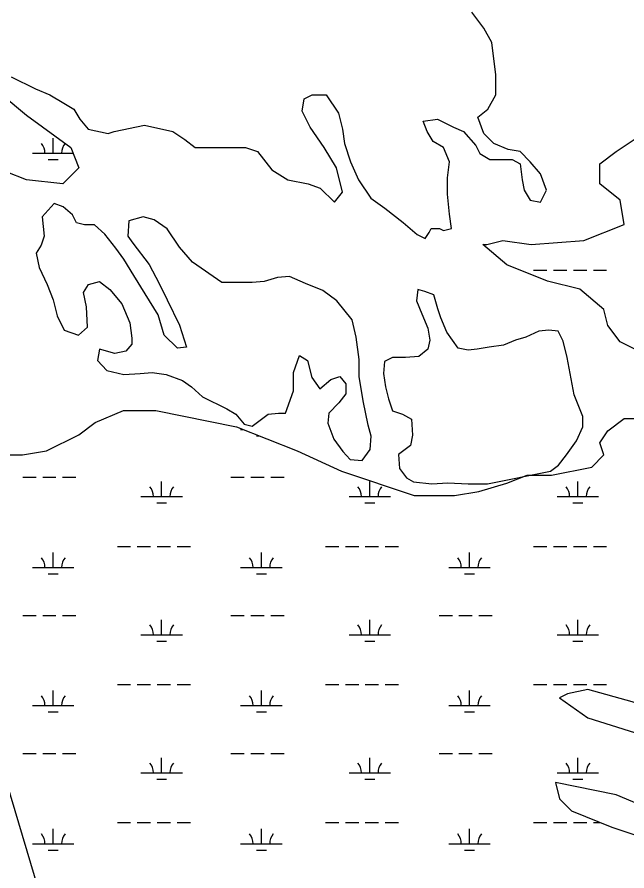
# Model space of a CAD drawing. Extents: x 3297772 to 3335630, y 634068 to 659439.
# Drawn here: x 3325626 to 3327097, y 654776 to 656833 of the extents above; entities that cross this region are included whole.
import ezdxf

# ---------------------------------------------------------------- set-up
doc = ezdxf.new("R2010")
doc.units = 0
for name, color, linetype in [('V-SITE-VEGE', 7, 'Continuous'), ('V-TOPO-SHOR', 7, 'Continuous'), ('V-WETL-SWMP', 7, 'Continuous')]:
    doc.layers.add(name, color=color, linetype=linetype)

msp = doc.modelspace()

# ---------------------------------------------------------------- linework, layer by layer
at = {"layer": 'V-SITE-VEGE'}
for p, q in [((3326752, 656806.6), (3326722.7, 656845.6)), ((3326771.4, 656772.5), (3326752, 656806.6)), ((3326781.2, 656694.5), (3326771.4, 656772.5)), ((3325612.6, 656689.7), (3325671, 656660.4)), ((3326781.2, 656645.8), (3326781.2, 656694.5)), ((3325671, 656660.4), (3325705.1, 656645.8)), ((3325705.1, 656645.8), (3325739.2, 656626.3)), ((3326313.7, 656606.8), (3326318.6, 656636.1)), ((3326318.6, 656636.1), (3326338.1, 656645.8)), ((3326338.1, 656645.8), (3326372.2, 656645.8)), ((3326372.2, 656645.8), (3326401.4, 656601.9)), ((3326761.7, 656611.7), (3326781.2, 656645.8)), ((3325739.2, 656626.3), (3325763.5, 656611.7)), ((3325763.5, 656611.7), (3325778.1, 656587.3)), ((3326333.2, 656567.8), (3326313.7, 656606.8)), ((3326737.3, 656592.2), (3326761.7, 656611.7)), ((3325778.1, 656587.3), (3325797.6, 656563)), ((3326401.4, 656601.9), (3326411.1, 656563)), ((3326605.9, 656582.4), (3326640, 656587.3)), ((3326640, 656587.3), (3326678.9, 656567.8)), ((3326752, 656553.2), (3326737.3, 656592.2)), ((3325860.9, 656558.1), (3325933.9, 656572.7)), ((3325933.9, 656572.7), (3326002.1, 656558.1)), ((3326367.3, 656519.1), (3326333.2, 656567.8)), ((3326615.6, 656558.1), (3326605.9, 656582.4)), ((3326678.9, 656567.8), (3326703.3, 656558.1)), ((3325797.6, 656563), (3325846.3, 656553.2)), ((3325846.3, 656553.2), (3325860.9, 656558.1)), ((3326002.1, 656558.1), (3326031.3, 656538.6)), ((3326411.1, 656563), (3326416, 656528.8)), ((3326630.2, 656533.7), (3326615.6, 656558.1)), ((3326703.3, 656558.1), (3326732.5, 656524)), ((3326776.3, 656528.8), (3326752, 656553.2)), ((3326031.3, 656538.6), (3326055.7, 656519.1)), ((3326416, 656528.8), (3326430.6, 656485)), ((3326654.6, 656519.1), (3326630.2, 656533.7)), ((3326732.5, 656524), (3326742.2, 656504.5)), ((3326810.4, 656514.2), (3326776.3, 656528.8)), ((3326055.7, 656519.1), (3326177.4, 656519.1)), ((3326177.4, 656519.1), (3326206.6, 656509.4)), ((3326206.6, 656509.4), (3326240.7, 656465.5)), ((3326396.5, 656470.4), (3326367.3, 656519.1)), ((3326669.2, 656485), (3326654.6, 656519.1)), ((3326742.2, 656504.5), (3326766.6, 656489.9)), ((3326839.6, 656509.4), (3326810.4, 656514.2)), ((3326863.9, 656485), (3326839.6, 656509.4)), ((3326430.6, 656485), (3326450.1, 656441.1)), ((3326664.3, 656446), (3326669.2, 656485)), ((3326766.6, 656489.9), (3326820.1, 656489.9)), ((3326820.1, 656489.9), (3326839.6, 656480.1)), ((3326888.3, 656455.8), (3326863.9, 656485)), ((3326240.7, 656465.5), (3326279.6, 656441.1)), ((3326411.1, 656411.9), (3326396.5, 656470.4)), ((3326839.6, 656480.1), (3326844.5, 656441.1)), ((3326664.3, 656407), (3326664.3, 656446)), ((3326902.9, 656416.8), (3326888.3, 656455.8)), ((3326279.6, 656441.1), (3326328.3, 656431.4)), ((3326328.3, 656431.4), (3326357.5, 656421.6)), ((3326357.5, 656421.6), (3326391.6, 656387.5)), ((3326450.1, 656441.1), (3326479.3, 656397.3)), ((3326844.5, 656441.1), (3326849.3, 656416.8)), ((3326391.6, 656387.5), (3326411.1, 656411.9)), ((3326669.2, 656358.3), (3326664.3, 656407)), ((3326849.3, 656416.8), (3326863.9, 656392.4)), ((3326888.3, 656387.5), (3326902.9, 656416.8)), ((3325716, 656383.9), (3325686.8, 656352.2)), ((3325737.9, 656376.6), (3325716, 656383.9)), ((3326479.3, 656397.3), (3326513.4, 656372.9)), ((3326863.9, 656392.4), (3326888.3, 656387.5)), ((3325759.8, 656357.1), (3325737.9, 656376.6)), ((3326513.4, 656372.9), (3326557.2, 656338.8)), ((3325686.8, 656352.2), (3325691.7, 656305.9)), ((3325769.6, 656337.6), (3325759.8, 656357.1)), ((3325896.2, 656342.5), (3325893.8, 656305.9)), ((3325930.3, 656352.2), (3325896.2, 656342.5)), ((3325957.1, 656344.9), (3325930.3, 656352.2)), ((3325988.7, 656323), (3325957.1, 656344.9)), ((3326557.2, 656338.8), (3326591.3, 656309.6)), ((3326674, 656324.2), (3326669.2, 656358.3)), ((3325789.1, 656332.7), (3325769.6, 656337.6)), ((3325813.4, 656332.7), (3325789.1, 656332.7)), ((3325837.8, 656310.8), (3325813.4, 656332.7)), ((3326017.9, 656279.1), (3325988.7, 656323)), ((3326620.5, 656314.4), (3326625.4, 656324.2)), ((3326625.4, 656324.2), (3326644.8, 656324.2)), ((3326644.8, 656324.2), (3326654.6, 656319.3)), ((3326654.6, 656319.3), (3326674, 656324.2)), ((3325691.7, 656305.9), (3325684.4, 656284)), ((3325864.5, 656276.7), (3325837.8, 656310.8)), ((3325893.8, 656305.9), (3325905.9, 656288.9)), ((3326591.3, 656309.6), (3326610.7, 656299.8)), ((3326610.7, 656299.8), (3326620.5, 656314.4)), ((3325684.4, 656284), (3325672.2, 656264.5)), ((3325905.9, 656288.9), (3325944.9, 656237.7)), ((3326049.6, 656242.6), (3326017.9, 656279.1)), ((3325672.2, 656264.5), (3325679.5, 656230.4)), ((3325884, 656249.9), (3325864.5, 656276.7)), ((3325908.4, 656210.9), (3325884, 656249.9)), ((3325944.9, 656237.7), (3325969.2, 656191.4)), ((3326120.2, 656193.8), (3326049.6, 656242.6)), ((3325679.5, 656230.4), (3325699, 656189)), ((3325798.8, 656189), (3325825.6, 656196.3)), ((3325825.6, 656196.3), (3325849.9, 656176.8)), ((3325935.1, 656167), (3325908.4, 656210.9)), ((3326222.4, 656196.3), (3326193.2, 656193.8)), ((3326254.1, 656206), (3326222.4, 656196.3)), ((3326283.3, 656208.4), (3326254.1, 656206)), ((3326322.2, 656191.4), (3326283.3, 656208.4)), ((3325699, 656189), (3325713.6, 656152.4)), ((3325786.6, 656169.5), (3325798.8, 656189)), ((3325849.9, 656176.8), (3325879.1, 656142.7)), ((3325969.2, 656191.4), (3325988.7, 656152.4)), ((3326193.2, 656193.8), (3326120.2, 656193.8)), ((3326363.6, 656174.3), (3326322.2, 656191.4)), ((3326397.7, 656150), (3326363.6, 656174.3)), ((3326592.5, 656176.8), (3326590, 656150)), ((3326609.5, 656171.9), (3326592.5, 656176.8)), ((3325793.9, 656135.4), (3325786.6, 656169.5)), ((3325966.8, 656115.9), (3325935.1, 656167)), ((3326631.4, 656164.6), (3326609.5, 656171.9)), ((3326641.2, 656130.5), (3326631.4, 656164.6)), ((3325713.6, 656152.4), (3325723.3, 656113.4)), ((3325796.4, 656086.6), (3325793.9, 656135.4)), ((3325879.1, 656142.7), (3325898.6, 656096.4)), ((3325988.7, 656152.4), (3326017.9, 656091.5)), ((3326434.2, 656103.7), (3326397.7, 656150)), ((3326590, 656150), (3326602.2, 656118.3)), ((3325723.3, 656113.4), (3325740.4, 656079.3)), ((3325981.4, 656067.1), (3325966.8, 656115.9)), ((3326602.2, 656118.3), (3326616.8, 656084.2)), ((3326648.5, 656108.6), (3326641.2, 656130.5)), ((3325898.6, 656096.4), (3325903.5, 656059.8)), ((3326444, 656062.3), (3326434.2, 656103.7)), ((3326663.1, 656074.4), (3326648.5, 656108.6)), ((3325740.4, 656079.3), (3325774.5, 656067.1)), ((3325774.5, 656067.1), (3325796.4, 656086.6)), ((3326017.9, 656091.5), (3326035, 656037.9)), ((3326616.8, 656084.2), (3326621.7, 656055)), ((3326689.9, 656035.5), (3326663.1, 656074.4)), ((3326884.6, 656076.9), (3326853, 656062.3)), ((3326909, 656079.3), (3326884.6, 656076.9)), ((3326930.9, 656076.9), (3326909, 656079.3)), ((3326943.1, 656052.5), (3326930.9, 656076.9)), ((3325903.5, 656059.8), (3325903.5, 656045.2)), ((3326013, 656035.5), (3325981.4, 656067.1)), ((3326451.3, 656008.7), (3326444, 656062.3)), ((3326621.7, 656055), (3326616.8, 656033)), ((3326828.6, 656055), (3326799.4, 656042.8)), ((3326853, 656062.3), (3326828.6, 656055)), ((3326952.8, 656013.5), (3326943.1, 656052.5)), ((3325825.6, 656033), (3325820.7, 656006.2)), ((3325862.1, 656023.3), (3325825.6, 656033)), ((3325903.5, 656045.2), (3325888.9, 656028.2)), ((3326035, 656037.9), (3326013, 656035.5)), ((3326616.8, 656033), (3326594.9, 656016)), ((3326714.2, 656030.6), (3326689.9, 656035.5)), ((3326736.1, 656033), (3326714.2, 656030.6)), ((3326765.3, 656037.9), (3326736.1, 656033)), ((3326799.4, 656042.8), (3326765.3, 656037.9)), ((3325888.9, 656028.2), (3325862.1, 656023.3)), ((3326293, 655977), (3326307.6, 656018.4)), ((3326307.6, 656018.4), (3326327.1, 656006.2)), ((3326531.6, 656013.5), (3326512.1, 656003.8)), ((3326563.3, 656013.5), (3326531.6, 656013.5)), ((3326594.9, 656016), (3326563.3, 656013.5)), ((3326969.8, 655923.4), (3326952.8, 656013.5)), ((3325820.7, 656006.2), (3325842.6, 655981.9)), ((3326327.1, 656006.2), (3326336.9, 655964.8)), ((3326451.3, 655967.2), (3326451.3, 656008.7)), ((3326512.1, 656003.8), (3326509.7, 655974.5)), ((3325842.6, 655981.9), (3325884, 655972.1)), ((3325884, 655972.1), (3325923, 655974.5)), ((3325923, 655974.5), (3325952.2, 655977)), ((3325952.2, 655977), (3325986.3, 655972.1)), ((3325986.3, 655972.1), (3326025.2, 655957.5)), ((3326293, 655933.1), (3326293, 655977)), ((3326509.7, 655974.5), (3326514.6, 655942.9)), ((3326025.2, 655957.5), (3326047.1, 655942.9)), ((3326336.9, 655964.8), (3326356.3, 655938)), ((3326356.3, 655938), (3326383.1, 655959.9)), ((3326383.1, 655959.9), (3326405, 655967.2)), ((3326405, 655967.2), (3326419.6, 655950.2)), ((3326419.6, 655950.2), (3326419.6, 655925.8)), ((3326461, 655908.8), (3326451.3, 655967.2)), ((3326047.1, 655942.9), (3326073.9, 655918.5)), ((3326273.5, 655879.5), (3326293, 655933.1)), ((3326514.6, 655942.9), (3326521.9, 655913.6)), ((3326073.9, 655918.5), (3326132.3, 655889.3)), ((3326419.6, 655925.8), (3326402.6, 655903.9)), ((3326473.2, 655850.3), (3326461, 655908.8)), ((3326521.9, 655913.6), (3326531.6, 655884.4)), ((3326990.5, 655871), (3326969.8, 655923.4)), ((3326132.3, 655889.3), (3326154.3, 655877.1)), ((3326402.6, 655903.9), (3326378.2, 655879.5)), ((3326154.3, 655877.1), (3326173.7, 655852.7)), ((3326193.2, 655847.9), (3326232.2, 655877.1)), ((3326232.2, 655877.1), (3326256.5, 655879.5)), ((3326256.5, 655879.5), (3326273.5, 655879.5)), ((3326378.2, 655879.5), (3326375.8, 655855.2)), ((3326531.6, 655884.4), (3326556, 655877.1)), ((3326556, 655877.1), (3326577.9, 655864.9)), ((3326990.5, 655846.6), (3326990.5, 655871)), ((3326173.7, 655852.7), (3326193.2, 655847.9)), ((3326375.8, 655855.2), (3326390.4, 655816.2)), ((3326480.5, 655823.5), (3326473.2, 655850.3)), ((3326577.9, 655864.9), (3326580.3, 655825.9)), ((3326975.9, 655812.5), (3326990.5, 655846.6)), ((3326580.3, 655825.9), (3326575.4, 655801.6)), ((3326390.4, 655816.2), (3326412.3, 655786.9)), ((3326478.1, 655791.8), (3326480.5, 655823.5)), ((3326951.6, 655778.4), (3326975.9, 655812.5)), ((3326412.3, 655786.9), (3326429.4, 655767.4)), ((3326458.6, 655765), (3326478.1, 655791.8)), ((3326575.4, 655801.6), (3326546.2, 655779.6)), ((3326429.4, 655767.4), (3326458.6, 655765)), ((3326546.2, 655779.6), (3326548.7, 655745.5)), ((3326932.1, 655754), (3326951.6, 655778.4)), ((3326548.7, 655745.5), (3326565.7, 655723.6)), ((3326912.6, 655739.4), (3326932.1, 655754)), ((3326565.7, 655723.6), (3326582.7, 655713.8)), ((3326760.5, 655709), (3326912.6, 655739.4)), ((3326582.7, 655713.8), (3326626.6, 655709)), ((3326626.6, 655709), (3326665.5, 655711.4)), ((3326665.5, 655711.4), (3326714.2, 655709)), ((3326714.2, 655709), (3326760.5, 655709))]:
    msp.add_line(p, q, dxfattribs=at)
at = {"layer": 'V-TOPO-SHOR'}
msp.add_lwpolyline([(3325562, 655116.5), (3325696.8, 654668), (3325771.8, 654389.8), (3325778.8, 654343.2)], dxfattribs=at)
at = {"layer": 'V-WETL-SWMP'}
for p, q in [((3325713.7, 656505.4), (3325713.7, 656541.4)), ((3325663.7, 656505.4), (3325761.7, 656505.4)), ((3325701.7, 656490), (3325725.7, 656490)), ((3326872.1, 656223.5), (3326904.1, 656223.5)), ((3326920.1, 656223.5), (3326952.1, 656223.5)), ((3326968.1, 656223.5), (3327000.1, 656223.5)), ((3327016.1, 656223.5), (3327048.1, 656223.5)), ((3326165.6, 655840), (3326171.9, 655840)), ((3326203.6, 655824.6), (3326210.5, 655824.6)), ((3325640.3, 655724.6), (3325672.3, 655724.6)), ((3325688.3, 655724.6), (3325720.3, 655724.6)), ((3325736.3, 655724.6), (3325768.3, 655724.6)), ((3326142.2, 655724.6), (3326174.2, 655724.6)), ((3326190.2, 655724.6), (3326222.2, 655724.6)), ((3326238.2, 655724.6), (3326270.2, 655724.6)), ((3325975.1, 655678.2), (3325975.1, 655714.2)), ((3326477, 655678.2), (3326477, 655714.2)), ((3326978.9, 655678.2), (3326978.9, 655714.2)), ((3325925.1, 655678.2), (3326025.1, 655678.2)), ((3325963.1, 655662.8), (3325987.1, 655662.8)), ((3326427, 655678.2), (3326527, 655678.2)), ((3326465, 655662.8), (3326489, 655662.8)), ((3326928.9, 655678.2), (3327028.9, 655678.2)), ((3326966.9, 655662.8), (3326990.9, 655662.8)), ((3325868.3, 655558.1), (3325900.3, 655558.1)), ((3325916.3, 655558.1), (3325948.3, 655558.1)), ((3325964.3, 655558.1), (3325996.3, 655558.1)), ((3326012.3, 655558.1), (3326044.3, 655558.1)), ((3326370.2, 655558.1), (3326402.2, 655558.1)), ((3326418.2, 655558.1), (3326450.2, 655558.1)), ((3326466.2, 655558.1), (3326498.2, 655558.1)), ((3326514.2, 655558.1), (3326546.2, 655558.1)), ((3326872.1, 655558.1), (3326904.1, 655558.1)), ((3326920.1, 655558.1), (3326952.1, 655558.1)), ((3326968.1, 655558.1), (3327000.1, 655558.1)), ((3327016.1, 655558.1), (3327048.1, 655558.1)), ((3325713.7, 655507.4), (3325713.7, 655543.4)), ((3326215.6, 655507.4), (3326215.6, 655543.4)), ((3326717.5, 655507.4), (3326717.5, 655543.4)), ((3325663.7, 655507.4), (3325763.7, 655507.4)), ((3326165.6, 655507.4), (3326265.6, 655507.4)), ((3326667.5, 655507.4), (3326767.5, 655507.4)), ((3325701.7, 655491.9), (3325725.7, 655491.9)), ((3326203.6, 655491.9), (3326227.6, 655491.9)), ((3326705.5, 655491.9), (3326729.5, 655491.9)), ((3325640.3, 655391.9), (3325672.3, 655391.9)), ((3325688.3, 655391.9), (3325720.3, 655391.9)), ((3325736.3, 655391.9), (3325768.3, 655391.9)), ((3325975.1, 655345.5), (3325975.1, 655381.5)), ((3326142.2, 655391.9), (3326174.2, 655391.9)), ((3326190.2, 655391.9), (3326222.2, 655391.9)), ((3326238.2, 655391.9), (3326270.2, 655391.9)), ((3326477, 655345.5), (3326477, 655381.5)), ((3326644.1, 655391.9), (3326676.1, 655391.9)), ((3326692.1, 655391.9), (3326724.1, 655391.9)), ((3326740.1, 655391.9), (3326772.1, 655391.9)), ((3326978.9, 655345.5), (3326978.9, 655381.5)), ((3325925.1, 655345.5), (3326025.1, 655345.5)), ((3326427, 655345.5), (3326527, 655345.5)), ((3326928.9, 655345.5), (3327028.9, 655345.5)), ((3325963.1, 655330.1), (3325987.1, 655330.1)), ((3326465, 655330.1), (3326489, 655330.1)), ((3326966.9, 655330.1), (3326990.9, 655330.1)), ((3325713.7, 655174.7), (3325713.7, 655210.7)), ((3325868.3, 655225.4), (3325900.3, 655225.4)), ((3325916.3, 655225.4), (3325948.3, 655225.4)), ((3325964.3, 655225.4), (3325996.3, 655225.4)), ((3326012.3, 655225.4), (3326044.3, 655225.4)), ((3326215.6, 655174.7), (3326215.6, 655210.7)), ((3326370.2, 655225.4), (3326402.2, 655225.4)), ((3326418.2, 655225.4), (3326450.2, 655225.4)), ((3326466.2, 655225.4), (3326498.2, 655225.4)), ((3326514.2, 655225.4), (3326546.2, 655225.4)), ((3326717.5, 655174.7), (3326717.5, 655210.7)), ((3326872.1, 655225.4), (3326904.1, 655225.4)), ((3326920.1, 655225.4), (3326952.1, 655225.4)), ((3326968.1, 655225.4), (3327000.1, 655225.4)), ((3327016.1, 655225.4), (3327048.1, 655225.4)), ((3325663.7, 655174.7), (3325763.7, 655174.7)), ((3326165.6, 655174.7), (3326265.6, 655174.7)), ((3326667.5, 655174.7), (3326767.5, 655174.7)), ((3325701.7, 655159.3), (3325725.7, 655159.3)), ((3326203.6, 655159.3), (3326227.6, 655159.3)), ((3326705.5, 655159.3), (3326729.5, 655159.3)), ((3325640.3, 655059.3), (3325672.3, 655059.3)), ((3325688.3, 655059.3), (3325720.3, 655059.3)), ((3325736.3, 655059.3), (3325768.3, 655059.3)), ((3325975.1, 655012.8), (3325975.1, 655048.8)), ((3326142.2, 655059.3), (3326174.2, 655059.3)), ((3326190.2, 655059.3), (3326222.2, 655059.3)), ((3326238.2, 655059.3), (3326270.2, 655059.3)), ((3326477, 655012.8), (3326477, 655048.8)), ((3326644.1, 655059.3), (3326676.1, 655059.3)), ((3326692.1, 655059.3), (3326724.1, 655059.3)), ((3326740.1, 655059.3), (3326772.1, 655059.3)), ((3326978.9, 655012.8), (3326978.9, 655048.8)), ((3325925.1, 655012.8), (3326025.1, 655012.8)), ((3326427, 655012.8), (3326527, 655012.8)), ((3326928.9, 655012.8), (3327028.9, 655012.8)), ((3325963.1, 654997.4), (3325987.1, 654997.4)), ((3326465, 654997.4), (3326489, 654997.4)), ((3326966.9, 654997.4), (3326990.9, 654997.4)), ((3325713.7, 654842), (3325713.7, 654878)), ((3325868.3, 654892.8), (3325900.3, 654892.8)), ((3325916.3, 654892.8), (3325948.3, 654892.8)), ((3325964.3, 654892.8), (3325996.3, 654892.8)), ((3326012.3, 654892.8), (3326044.3, 654892.8)), ((3326215.6, 654842), (3326215.6, 654878)), ((3326370.2, 654892.8), (3326402.2, 654892.8)), ((3326418.2, 654892.8), (3326450.2, 654892.8)), ((3326466.2, 654892.8), (3326498.2, 654892.8)), ((3326514.2, 654892.8), (3326546.2, 654892.8)), ((3326717.5, 654842), (3326717.5, 654878)), ((3326872.1, 654892.8), (3326904.1, 654892.8)), ((3326920.1, 654892.8), (3326952.1, 654892.8)), ((3326968.1, 654892.8), (3327000.1, 654892.8)), ((3327016.1, 654892.8), (3327033.7, 654892.8)), ((3325663.7, 654842), (3325763.7, 654842)), ((3326165.6, 654842), (3326265.6, 654842)), ((3326667.5, 654842), (3326767.5, 654842)), ((3325701.7, 654826.6), (3325725.7, 654826.6)), ((3326203.6, 654826.6), (3326227.6, 654826.6)), ((3326705.5, 654826.6), (3326729.5, 654826.6))]:
    msp.add_line(p, q, dxfattribs=at)
for points in [[(3325590.6, 656645.8), (3325649.1, 656597.1), (3325756.2, 656519.1), (3325775.7, 656470.4), (3325736.7, 656431.4), (3325649.1, 656441.1), (3325600.4, 656460.6)], [(3327217, 655983.1), (3327080.6, 656051.3), (3327051.4, 656090.3), (3327041.7, 656129.3), (3326983.2, 656178), (3326905.3, 656197.5), (3326807.9, 656236.5), (3326749.5, 656285.2), (3326759.3, 656285.2), (3326798.2, 656294.9), (3326866.4, 656285.2), (3326993, 656294.9), (3327090.4, 656333.9), (3327080.6, 656392.4), (3327031.9, 656431.4), (3327031.9, 656480.1), (3327070.9, 656509.4), (3327129.3, 656548.3)], [(3325571.2, 655778.4), (3325639.3, 655778.4), (3325697.8, 655788.2), (3325775.7, 655827.1), (3325814.6, 655856.4), (3325882.8, 655885.6), (3325960.7, 655885.6), (3326155.5, 655846.6), (3326301.5, 655788.2), (3326408.7, 655739.4), (3326584, 655681), (3326681.3, 655681), (3326739.8, 655690.7), (3326807.9, 655710.2), (3326856.6, 655729.7), (3326915.1, 655729.7), (3327012.5, 655749.2), (3327041.7, 655778.4), (3327031.9, 655807.6), (3327051.4, 655836.9), (3327090.4, 655866.1), (3327119.6, 655866.1)], [(3328551.9, 654732), (3328239.5, 654823.3), (3328112.9, 654852.6), (3328035, 654881.8), (3327947.3, 654930.5), (3327830.5, 654969.5), (3327703.9, 655008.5), (3327343.6, 655105.9), (3327109.8, 655183.9), (3327002.7, 655213.1), (3326954, 655203.4), (3326934.5, 655193.7), (3327002.7, 655144.9), (3328181.1, 654774.6)], [(3327664.9, 654774.6), (3327538.3, 654813.6), (3327353.3, 654862.3), (3327187.7, 654911), (3327070.9, 654959.8), (3326924.8, 654989), (3326934.5, 654950), (3326963.8, 654920.8), (3327061.1, 654881.8), (3327178, 654842.8), (3327363, 654784.3), (3327616.2, 654696.6)]]:
    msp.add_lwpolyline(points, dxfattribs=at)
for centre, start, end in [((3325658.4, 656505.9), 359.2282, 40.7718), ((3325768.9, 656505.9), 139.2282, 180.7718), ((3325919.9, 655678.7), 359.2282, 40.7718), ((3326030.4, 655678.7), 139.2282, 180.7718), ((3326421.8, 655678.7), 359.2282, 40.7718), ((3326532.3, 655678.7), 139.2282, 180.7718), ((3326923.7, 655678.7), 359.2282, 40.7718), ((3327034.2, 655678.7), 139.2282, 180.7718), ((3325658.4, 655507.8), 359.2282, 40.7718), ((3325768.9, 655507.8), 139.2282, 180.7718), ((3326160.3, 655507.8), 359.2282, 40.7718), ((3326270.8, 655507.8), 139.2282, 180.7718), ((3326662.3, 655507.8), 359.2282, 40.7718), ((3326772.7, 655507.8), 139.2282, 180.7718), ((3325919.9, 655346), 359.2282, 40.7718), ((3326030.4, 655346), 139.2282, 180.7718), ((3326421.8, 655346), 359.2282, 40.7718), ((3326532.3, 655346), 139.2282, 180.7718), ((3326923.7, 655346), 359.2282, 40.7718), ((3327034.2, 655346), 139.2282, 180.7718), ((3325658.4, 655175.2), 359.2282, 40.7718), ((3325768.9, 655175.2), 139.2282, 180.7718), ((3326160.3, 655175.2), 359.2282, 40.7718), ((3326270.8, 655175.2), 139.2282, 180.7718), ((3326662.3, 655175.2), 359.2282, 40.7718), ((3326772.7, 655175.2), 139.2282, 180.7718), ((3325919.9, 655013.3), 359.2282, 40.7718), ((3326030.4, 655013.3), 139.2282, 180.7718), ((3326421.8, 655013.3), 359.2282, 40.7718), ((3326532.3, 655013.3), 139.2282, 180.7718), ((3326923.7, 655013.3), 359.2282, 40.7718), ((3327034.2, 655013.3), 139.2282, 180.7718), ((3325658.4, 654842.5), 359.2282, 40.7718), ((3325768.9, 654842.5), 139.2282, 180.7718), ((3326160.3, 654842.5), 359.2282, 40.7718), ((3326270.8, 654842.5), 139.2282, 180.7718), ((3326662.3, 654842.5), 359.2282, 40.7718), ((3326772.7, 654842.5), 139.2282, 180.7718)]:
    msp.add_arc(centre, 35.2, start, end, dxfattribs=at)

doc.saveas('drawing.dxf')
